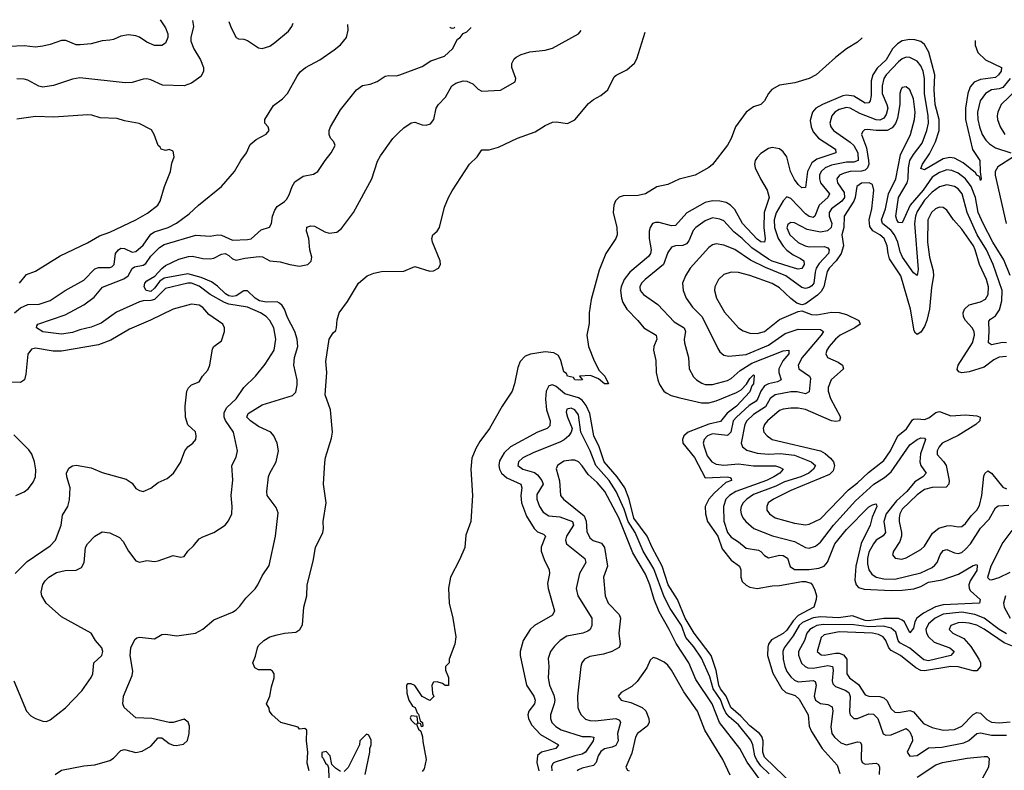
# Model space of a CAD drawing. Header units: inches. Extents: x 1552611 to 1694776, y 811966 to 917215.
# Tile 340 of 549: x 1633086 to 1638378, y 911672 to 915706. Entities that reach past the tile are written whole.
import ezdxf

# ---------------------------------------------------------------- set-up
doc = ezdxf.new("R2010")
doc.units = ezdxf.units.IN
doc.header["$MEASUREMENT"] = 0
doc.layers.add('B6931', color=7, linetype='Continuous')

msp = doc.modelspace()

# ---------------------------------------------------------------- linework, layer by layer
at = {"layer": 'B6931', "color": 5}
for points, elevation in [([(1633841.3, 915706), (1633870, 915663.1), (1633882.2, 915630), (1633881.8, 915610), (1633870, 915580.7), (1633850, 915566.6), (1633810, 915567.2), (1633770, 915585.3), (1633730, 915611.9), (1633710, 915619.3), (1633670, 915623.9), (1633630, 915618), (1633590, 915599.7), (1633570, 915595.4), (1633530, 915592.6), (1633470, 915576.4), (1633411.5, 915571.5), (1633390, 915571.2), (1633334.4, 915594.4), (1633310, 915593.7), (1633250, 915572), (1633210, 915563.1), (1633170, 915559.2), (1633110, 915564.7), (1633030, 915561.5)], 740), ([(1633057.5, 914130), (1633090, 914157.6), (1633130, 914176.3), (1633190, 914178.1), (1633250, 914197.6), (1633330, 914250.1), (1633430, 914305.9), (1633490, 914366.7), (1633510, 914374.7), (1633570, 914373.6), (1633581.9, 914378.1), (1633593.7, 914390), (1633600.7, 914450), (1633616.5, 914470), (1633630, 914477.6), (1633650, 914476.3), (1633690, 914457.7), (1633710, 914460.1), (1633750, 914493.8), (1633790, 914554), (1633810, 914566.6), (1633883.1, 914590), (1633928.2, 914611.8), (1633996.6, 914663.4), (1634047.4, 914710), (1634170.4, 914809.6), (1634240.7, 914890), (1634274, 914950), (1634304.7, 914990), (1634325.1, 915034.9), (1634357.7, 915062.3), (1634410, 915090.5), (1634427.3, 915110), (1634422, 915130), (1634402.7, 915150), (1634402.9, 915170), (1634450, 915244.9), (1634499.4, 915280.6), (1634525.6, 915310), (1634577, 915403), (1634594.2, 915425.8), (1634623, 915450), (1634698.4, 915490), (1634776.3, 915543.7), (1634809.8, 915570.2), (1634842, 915610), (1634851.8, 915650), (1634848.8, 915680.2)], 760), ([(1634015, 915701.6), (1634019.5, 915670), (1634005.1, 915610), (1634005.6, 915590), (1634021.1, 915550), (1634057.4, 915490), (1634074.2, 915450), (1634073, 915427), (1634059.7, 915400.3), (1634010, 915365.6), (1633970, 915349.8), (1633853.7, 915353.7), (1633790, 915383.5), (1633770, 915388.2), (1633750, 915386.9), (1633691.2, 915368.8), (1633653, 915367), (1633410, 915393.5), (1633370, 915386), (1633267.5, 915352.5), (1633210, 915343.5), (1633188.1, 915348.1), (1633130, 915380.3), (1633110, 915385.6), (1633070, 915388.7)], 760), ([(1634210.2, 915696.6), (1634222.7, 915662.7), (1634250, 915611), (1634262.5, 915602.5), (1634290, 915601.6), (1634310, 915594), (1634370, 915555.3), (1634390, 915550.4), (1634430, 915563.7), (1634456.9, 915583.1), (1634530, 915644.9), (1634548.2, 915670), (1634555, 915687.8)], 780), ([(1633053.9, 912153.9), (1633122.8, 911990), (1633145.5, 911965.5), (1633170, 911950.2), (1633210, 911936.9), (1633230, 911934.9), (1633250, 911943.2), (1633332.5, 912007.5), (1633419.9, 912100.1), (1633469.3, 912170.7), (1633479.4, 912190), (1633484, 912250), (1633527.4, 912290), (1633533.3, 912310), (1633527.8, 912330), (1633493.8, 912370), (1633469.7, 912410), (1633310, 912496.3), (1633228.2, 912570), (1633205, 912610), (1633201.8, 912630), (1633210, 912670.3), (1633222.2, 912690), (1633242.7, 912710), (1633284.1, 912736), (1633330, 912747), (1633390, 912748.7), (1633417.6, 912762.4), (1633433.2, 912790), (1633439.8, 912870), (1633449.8, 912890), (1633490, 912931.3), (1633530, 912953.4), (1633570, 912949.2), (1633622.8, 912922.8), (1633642, 912902), (1633670, 912850.7), (1633710, 912798.8), (1633730, 912790.8), (1633770, 912800.4), (1633810, 912794), (1633830, 912797.3), (1633910, 912827.3), (1633950, 912818), (1633970, 912822), (1633989, 912850), (1634020.7, 912879.3), (1634050, 912915.5), (1634070, 912927.7), (1634129, 912950), (1634190, 912990.4), (1634207.7, 913012.3), (1634225.4, 913050), (1634228.3, 913090), (1634223, 913150), (1634230.8, 913230.8), (1634226.2, 913310), (1634250, 913354.4), (1634257.3, 913390), (1634235.5, 913490), (1634191.8, 913551.8), (1634184.9, 913570), (1634185.3, 913594.7), (1634198.8, 913621.2), (1634250, 913669.2), (1634290.5, 913729.4), (1634352.8, 913790), (1634404.8, 913855.2), (1634452.9, 913930), (1634463.5, 913990), (1634451.2, 914050), (1634430, 914089.8), (1634410, 914111.4), (1634379.7, 914130), (1634310, 914160.5), (1634210, 914177.7), (1634185.9, 914185.9), (1634109.9, 914230), (1634050, 914273.7), (1634010, 914289.9), (1633990, 914289.9), (1633870, 914262.1), (1633810, 914203.1), (1633790, 914196.7), (1633750, 914195.7), (1633730, 914189.9), (1633605.9, 914134.1), (1633524.6, 914075.4), (1633470, 914053.7), (1633410, 914039.9), (1633370, 914024.8), (1633310, 914016.4), (1633210, 914029.5), (1633176, 914050), (1633178.6, 914061.4), (1633182.9, 914070), (1633330, 914119.6), (1633430, 914173.8), (1633485.8, 914214.2), (1633531.1, 914268.9), (1633646.2, 914313.8), (1633668.8, 914330), (1633690.9, 914369.1), (1633702.4, 914377.6), (1633750, 914387.2), (1633763.9, 914396.1), (1633790, 914434.7), (1633837.6, 914482.4), (1633861.7, 914498.3), (1634032.3, 914547.7), (1634110, 914542.3), (1634150, 914550.1), (1634170, 914547.6), (1634230, 914521.2), (1634310, 914524.2), (1634330.8, 914529.2), (1634383.1, 914576.9), (1634428.2, 914591.8), (1634438.9, 914610), (1634444.3, 914650), (1634456.7, 914683.4), (1634470, 914701.8), (1634510, 914728.2), (1634520, 914740), (1634534.3, 914765.7), (1634550, 914810.4), (1634565.3, 914834.7), (1634610, 914864.6), (1634664.4, 914875.6), (1634689.2, 914890), (1634727.3, 914950), (1634760.9, 914990), (1634781.2, 915030), (1634775.3, 915050), (1634757.2, 915070), (1634749.6, 915089.6), (1634749.5, 915110), (1634756.2, 915130), (1634810, 915221.6), (1634897, 915330), (1634928.2, 915351.8), (1634970, 915359.7), (1635006.7, 915373.3), (1635050, 915402.4), (1635070, 915406.5), (1635110, 915404.8), (1635130, 915410.1), (1635250, 915455.4), (1635295.5, 915484.5), (1635369.6, 915510), (1635412.6, 915550), (1635439, 915601), (1635454, 915610), (1635468.9, 915631.1), (1635490, 915640.7), (1635510, 915662.8), (1635510.1, 915663.3)], 740), ([(1633276, 911650), (1633310, 911674), (1633430, 911695.8), (1633490, 911701.7), (1633570, 911724.9), (1633590, 911737.6), (1633630, 911778), (1633650, 911783.7), (1633710, 911768.8), (1633745.1, 911774.9), (1633790, 911802.8), (1633830, 911847.3), (1633850, 911847.7), (1633890, 911817.1), (1633910, 911808.2), (1633926.6, 911806.6), (1633966.6, 911813.4), (1633987.1, 911832.9), (1633997.7, 911870), (1633998.3, 911910), (1633991.5, 911931.5), (1633970, 911946.6), (1633911.1, 911928.9), (1633890, 911928.7), (1633795.3, 911950), (1633710, 911954.3), (1633647.8, 912010), (1633639.7, 912030), (1633643.1, 912070), (1633690, 912182), (1633694.6, 912205.5), (1633679.8, 912290), (1633683.2, 912330), (1633704.2, 912375.8), (1633715.4, 912384.6), (1633730, 912388.4), (1633810, 912379.7), (1633850, 912401.5), (1633870, 912403.2), (1633930, 912395.8), (1634030, 912409.2), (1634069.9, 912430.1), (1634130, 912480.3), (1634230, 912522), (1634250, 912535.5), (1634270, 912554), (1634302.2, 912597.8), (1634351.5, 912648.5), (1634366.3, 912670), (1634390, 912717.1), (1634427.4, 912772.6), (1634461.5, 912930), (1634475.3, 913055.3), (1634464.2, 913084.2), (1634416.2, 913150), (1634414.5, 913170), (1634423.5, 913250), (1634429.7, 913270), (1634464, 913330), (1634477.7, 913390), (1634469.5, 913430.5), (1634452.6, 913470), (1634435.4, 913490), (1634370, 913519.9), (1634325.8, 913550), (1634307.5, 913570), (1634314, 913590), (1634390, 913636.8), (1634552.8, 913687.2), (1634570, 913704.9), (1634577.6, 913742.4), (1634576.7, 913770), (1634559.1, 913850), (1634563.9, 913890), (1634581.3, 913950), (1634577.8, 913990), (1634565.2, 914030), (1634525.7, 914105.7), (1634509.5, 914150), (1634497.4, 914170), (1634482.4, 914182.4), (1634469.5, 914190), (1634410, 914187.6), (1634374.9, 914194.9), (1634352.2, 914210), (1634310, 914249.9), (1634290, 914249.3), (1634250, 914222.6), (1634230, 914217.9), (1634210, 914221.7), (1634192.5, 914232.5), (1634150, 914274.9), (1634117.5, 914297.5), (1634061.5, 914321.5), (1633990, 914340.4), (1633863, 914317), (1633838.4, 914301.6), (1633810, 914263.3), (1633790, 914246.2), (1633766.3, 914250), (1633755.4, 914270), (1633758, 914290), (1633770, 914303.1), (1633812.3, 914327.7), (1633850, 914369.5), (1633870, 914384.3), (1633941.5, 914418.5), (1633993.9, 914433.9), (1634015, 914435), (1634070, 914422.4), (1634110, 914420.7), (1634130, 914424), (1634170, 914446), (1634190, 914449.4), (1634210, 914439.4), (1634230, 914420.2), (1634250, 914413.6), (1634295.6, 914424.4), (1634373.4, 914433.4), (1634391.6, 914431.6), (1634430, 914409.6), (1634485.1, 914405.1), (1634538.8, 914390), (1634590, 914382.1), (1634634.5, 914390), (1634652, 914408), (1634656.5, 914430), (1634645, 914470), (1634640.2, 914530), (1634627.9, 914570), (1634629, 914591), (1634650, 914599.2), (1634670, 914596.1), (1634725.9, 914565.9), (1634750, 914559.5), (1634790, 914565), (1634815.8, 914584.2), (1634879.3, 914670), (1634978.8, 914850), (1635010, 914946), (1635024.7, 914975.3), (1635092.1, 915067.9), (1635121.6, 915098.4), (1635150, 915124.9), (1635190, 915152.4), (1635210, 915155.5), (1635250, 915141.3), (1635270, 915139.5), (1635293.3, 915146.7), (1635312.6, 915170), (1635324.4, 915230), (1635336.2, 915250), (1635373.9, 915290), (1635408.1, 915350), (1635430, 915364.9), (1635470, 915377.1), (1635490, 915375.9), (1635521.7, 915361.7), (1635550, 915333.4), (1635570, 915322.8), (1635670, 915327.2), (1635748.5, 915371.5), (1635751.8, 915390), (1635731.9, 915450), (1635732, 915470), (1635744.1, 915495.9), (1635754.7, 915505.3), (1635781, 915519), (1635827.1, 915532.9), (1635910, 915542.3), (1635950, 915553.6), (1636089.8, 915630.2), (1636103.3, 915648.1)], 720), ([(1634641.4, 911670), (1634631.8, 911710), (1634634.6, 911770), (1634628.4, 911831.5), (1634628.7, 911888.7), (1634618, 911898), (1634590, 911894), (1634583.6, 911903.6), (1634490, 911929.3), (1634442.8, 911970), (1634428.4, 911990), (1634426.1, 912006.1), (1634413.2, 912030), (1634429.6, 912070), (1634438.6, 912121.4), (1634454, 912170), (1634454, 912190), (1634445.2, 912205.2), (1634433.2, 912213.2), (1634370, 912212.7), (1634350, 912222.7), (1634338.7, 912250), (1634353.7, 912286.3), (1634363.4, 912330), (1634370, 912342.6), (1634397.6, 912370), (1634429.7, 912390), (1634470, 912400.6), (1634509.2, 912410), (1634570, 912414.3), (1634591.5, 912428.5), (1634605.7, 912454.3), (1634612.3, 912550), (1634628.8, 912610), (1634630.6, 912670), (1634663.2, 912796.8), (1634676.1, 912870), (1634716.1, 912950), (1634718.8, 912970), (1634717.5, 913010), (1634733.5, 913110), (1634719.5, 913210), (1634726.9, 913326.9), (1634730, 913354), (1634762.1, 913457.9), (1634766.7, 913490), (1634756.5, 913610), (1634727.8, 913690), (1634736.2, 913810), (1634732.2, 913870), (1634748.6, 913990), (1634770, 914023.1), (1634784.4, 914035.6), (1634789.6, 914050), (1634792.5, 914092.5), (1634802.9, 914130), (1634848.4, 914191.5), (1634906.3, 914290), (1634952.7, 914330), (1634990, 914344.2), (1635030, 914352.6), (1635150, 914354.6), (1635210, 914379.4), (1635290, 914354.4), (1635310, 914356.4), (1635336.7, 914370), (1635348, 914390), (1635346.7, 914410), (1635305.3, 914510), (1635300.4, 914530), (1635306, 914550), (1635330, 914570.3), (1635342.5, 914590), (1635370, 914699.5), (1635389.9, 914750), (1635410, 914786.5), (1635503.1, 914930), (1635545.4, 914970), (1635570, 915006.4), (1635610, 915006.7), (1635659.7, 915020.3), (1635761.3, 915070), (1635855.9, 915104.1), (1635910, 915138.3), (1635950, 915154.8), (1635970, 915156.8), (1636030, 915148.1), (1636070, 915167.3), (1636143.8, 915256.2), (1636170, 915277.2), (1636210, 915299.3), (1636246.9, 915330), (1636281.6, 915398.4), (1636292.2, 915407.8), (1636350, 915436.5), (1636390, 915472.8), (1636403.8, 915496.2), (1636448, 915639.3)], 680), ([(1635425.5, 915665.5), (1635419.6, 915660.4), (1635410, 915658), (1635402, 915662), (1635399.9, 915666.1)], 740), ([(1637614.1, 915609.4), (1637590, 915585.7), (1637530, 915548.7), (1637470, 915502.7), (1637367.2, 915410), (1637330, 915389.9), (1637252.4, 915367.6), (1637170, 915354.5), (1637129.5, 915330.5), (1637110.9, 915309.1), (1637090, 915269.6), (1637070.4, 915250), (1637030, 915238.3), (1636990, 915208.4), (1636934, 915130), (1636910, 915066.9), (1636890, 915031.1), (1636810, 914927.6), (1636790, 914911.5), (1636717.3, 914870), (1636630, 914849.2), (1636570, 914821.2), (1636510, 914807), (1636450, 914769.9), (1636410, 914761), (1636330, 914759.6), (1636308.3, 914751.7), (1636288, 914732), (1636279.2, 914710), (1636275.8, 914670), (1636295.2, 914590), (1636297.5, 914550), (1636289.5, 914530), (1636236.3, 914450), (1636200.6, 914359.4), (1636157, 914203), (1636146.4, 914130), (1636146.5, 914073.5), (1636133.8, 914010), (1636143.6, 913950), (1636173.6, 913873.6), (1636200.7, 913820.7), (1636231.3, 913790), (1636251.6, 913748.4), (1636229.3, 913749.3), (1636196.5, 913776.5), (1636154, 913794), (1636094, 913790), (1636111, 913770), (1636091.1, 913768.9), (1636069.6, 913770), (1636062.7, 913782.7), (1636030, 913789.9), (1636024.5, 913804.5), (1636010, 913813.3), (1635994.5, 913874.5), (1635982.2, 913902.2), (1635956.6, 913916.6), (1635910, 913920.6), (1635831.6, 913908.4), (1635802.5, 913897.5), (1635776.4, 913870), (1635763.3, 913836.7), (1635746, 913750), (1635732.2, 913710), (1635678.9, 913630), (1635611.9, 913510), (1635560, 913440), (1635538.2, 913401.8), (1635516.8, 913350), (1635511.5, 913291.5), (1635520.3, 913150), (1635510.4, 913009.7), (1635483.4, 912936.6), (1635478, 912870), (1635450, 912804), (1635400.7, 912710), (1635390.7, 912650.7), (1635394.8, 912570), (1635414.8, 912490), (1635430.8, 912390), (1635424.7, 912350), (1635394, 912270), (1635394, 912250), (1635374, 912230), (1635374, 912210), (1635391.3, 912171.3), (1635391.6, 912128.4), (1635372, 912128), (1635359, 912139), (1635330, 912148), (1635310, 912146), (1635302, 912130), (1635304.7, 912084.7), (1635311.1, 912068.9), (1635290, 912048), (1635249.3, 912069.3), (1635210, 912128), (1635190, 912138), (1635170, 912138), (1635164.7, 912130), (1635167.1, 912087.1), (1635178, 912050), (1635198, 912018), (1635211.3, 912010), (1635222, 911982), (1635230, 911974), (1635238, 911938), (1635251.3, 911930), (1635252, 911910), (1635246, 911906), (1635242, 911922), (1635230, 911926), (1635222, 911922), (1635226, 911930), (1635222, 911962), (1635190, 911966), (1635184.7, 911955.3), (1635190, 911942), (1635210, 911922), (1635219.6, 911919.6), (1635230, 911894), (1635242, 911882), (1635251.6, 911851.6), (1635252, 911828), (1635271, 911730), (1635259.6, 911680.4), (1635250, 911666)], 680), ([(1638222.1, 915593.8), (1638221, 915570), (1638236, 915530), (1638276.8, 915490), (1638363, 915450), (1638360.6, 915430), (1638347.9, 915410), (1638330, 915394.9), (1638250, 915384.7), (1638216.8, 915370), (1638195.3, 915344.7), (1638182.5, 915310), (1638169.8, 915230), (1638169.8, 915169.8), (1638208.1, 915008.1), (1638246.7, 914950), (1638248.4, 914888.4), (1638254.4, 914850), (1638250, 914842.4), (1638244.2, 914864.2), (1638230, 914869.8), (1638223.1, 914883.1), (1638157.7, 914937.7), (1638110, 914962.4), (1638085.1, 914965.1), (1638050, 914959.2), (1637950, 914898.4), (1637930, 914906), (1637938.6, 914930), (1637975.6, 914984.4), (1638009.2, 915050), (1638028.4, 915110), (1638028.1, 915170), (1638006, 915250), (1638001.1, 915330), (1638005.1, 915410), (1637971.9, 915531.9), (1637950, 915572.3), (1637930, 915588.3), (1637897.8, 915597.8), (1637870, 915599.7), (1637830, 915591.8), (1637803.5, 915576.5), (1637776.5, 915550), (1637742.4, 915490), (1637695, 915445), (1637671, 915410), (1637663.2, 915376.8), (1637662.1, 915297.9), (1637656.6, 915270), (1637650, 915259.8), (1637630, 915258.3), (1637570, 915295.1), (1637530, 915300.1), (1637510, 915296.2), (1637401.9, 915250), (1637364.8, 915230), (1637346.9, 915210), (1637335.5, 915164.5), (1637339.6, 915130), (1637350, 915104), (1637380.4, 915070), (1637471.5, 915010), (1637471.8, 914990), (1637370, 914957.1), (1637343.6, 914936.4), (1637320.4, 914890), (1637310, 914804.7), (1637290, 914803.4), (1637270, 914820.5), (1637250, 914846.5), (1637229.9, 914890), (1637208.9, 914970), (1637190, 914996.7), (1637170, 915011.8), (1637130, 915019.3), (1637110, 915014.7), (1637070, 914987), (1637050, 914966), (1637039.8, 914950), (1637035.1, 914930), (1637038.7, 914910), (1637067.6, 914850), (1637103.5, 914790), (1637114.3, 914750), (1637088.1, 914670), (1637084.9, 914590), (1637092.4, 914527.6), (1637090.1, 914509.9), (1637070, 914513.2), (1637050, 914527.5), (1636970.8, 914610), (1636930, 914685.6), (1636906.5, 914710), (1636883, 914723), (1636850, 914731.4), (1636810, 914732.8), (1636770, 914724.6), (1636671.6, 914668.4), (1636610, 914599.9), (1636590, 914597.9), (1636523.7, 914616.3), (1636503.6, 914616.4), (1636486.9, 914610), (1636474.2, 914590), (1636469, 914570), (1636469.6, 914530), (1636480.4, 914470), (1636477.1, 914450), (1636465.6, 914434.4), (1636365, 914350), (1636335.5, 914310), (1636318.7, 914270), (1636316.1, 914250), (1636319.9, 914210), (1636327.1, 914187.1), (1636350.1, 914150.1), (1636408.6, 914090), (1636440.2, 914050), (1636507.1, 914010), (1636510.2, 913990), (1636493.7, 913950), (1636492.9, 913930), (1636505.9, 913874.1), (1636507.5, 913810), (1636515.2, 913770), (1636525.2, 913745.2), (1636548.1, 913710), (1636560.5, 913700.5), (1636587.4, 913687.4), (1636634, 913674), (1636750, 913647.3), (1636790, 913647.4), (1636830, 913658.6), (1636937.9, 913702.1), (1636963.4, 913716.6), (1636993.2, 913746.8), (1637010, 913778.3), (1637030, 913797.6), (1637034.4, 913794.4), (1637030.4, 913750), (1637021.6, 913738.4), (1637010, 913706.4), (1636938.5, 913630), (1636888.5, 913591.5), (1636852.6, 913547.4), (1636790, 913532), (1636678.1, 913490), (1636655.1, 913470), (1636647.8, 913450), (1636651.1, 913430), (1636713, 913353), (1636770, 913243.3), (1636890.1, 913250.1), (1636905.5, 913245.5), (1636910, 913238), (1636912.7, 913230), (1636881.8, 913218.2), (1636818.4, 913161.5), (1636790.5, 913130), (1636770.9, 913090), (1636771.7, 913050), (1636782.3, 913010), (1636839, 912930), (1636862.5, 912862.5), (1636910, 912800.8), (1636954, 912770), (1636962.2, 912750), (1636961.2, 912710), (1636970, 912687.8), (1636990, 912667.4), (1637010, 912656.3), (1637050, 912648.6), (1637130, 912663.9), (1637170, 912665.3), (1637290, 912686.6), (1637310, 912686.5), (1637337.8, 912677.8), (1637347.5, 912667.5), (1637360.2, 912640.2), (1637368, 912610), (1637367.8, 912590), (1637354.7, 912550), (1637270, 912504.7), (1637243.9, 912476.1), (1637210, 912425.8), (1637190, 912408), (1637126.3, 912373.7), (1637110.9, 912350), (1637106.4, 912333.6), (1637105.3, 912290), (1637134.5, 912194.5), (1637183.3, 912110), (1637204.3, 912090), (1637253.8, 912073.8), (1637275.5, 912055.5), (1637323.6, 911970), (1637330.1, 911910.1), (1637341.3, 911881.3), (1637399.8, 911790), (1637480.5, 911700.5), (1637494.7, 911654.7)], 720), ([(1638410, 914331.2), (1638376.2, 914416.2), (1638316.6, 914510), (1638265.2, 914610), (1638238.5, 914670), (1638222.9, 914750), (1638199.3, 914810), (1638170, 914850.7), (1638130, 914881.2), (1638095.3, 914895.3), (1638070, 914898.5), (1638030, 914885.8), (1637990, 914859.2), (1637942.6, 914790), (1637873.1, 914710), (1637830, 914614.5), (1637810, 914616.8), (1637799.9, 914630), (1637795.8, 914650), (1637809, 914750), (1637855.8, 914830), (1637861.7, 914850), (1637863.1, 914910), (1637870.9, 914949.1), (1637890, 914982), (1637937.3, 915042.7), (1637962.1, 915110), (1637971.2, 915150), (1637969.6, 915190), (1637949.3, 915310), (1637949.9, 915390), (1637941.8, 915430), (1637930, 915457.8), (1637910, 915483.2), (1637870, 915503.6), (1637850, 915504), (1637830, 915496.1), (1637810, 915479.2), (1637742.5, 915410), (1637730.4, 915389.6), (1637721.3, 915350), (1637721.7, 915310), (1637747.6, 915250), (1637751.6, 915230), (1637743.4, 915196.6), (1637730, 915177.7), (1637710, 915167), (1637690, 915168.1), (1637601.8, 915201.8), (1637550, 915231.1), (1637530, 915234.6), (1637490, 915224), (1637467.4, 915210), (1637450.8, 915190), (1637441.1, 915150), (1637445, 915130), (1637459.4, 915110), (1637550, 915048.5), (1637570.2, 915030.2), (1637590.8, 914990), (1637593.2, 914950), (1637570, 914940.5), (1637530, 914939.8), (1637450, 914923.9), (1637414.6, 914910), (1637393.6, 914890), (1637385.3, 914870), (1637384.3, 914850), (1637389.7, 914830), (1637438.8, 914770), (1637429, 914750), (1637383, 914710), (1637360.2, 914650), (1637350, 914643.9), (1637330, 914649.1), (1637310, 914663), (1637230, 914745.6), (1637210, 914754.8), (1637190, 914732.2), (1637151.3, 914668.7), (1637141.3, 914630), (1637142.9, 914590), (1637162.4, 914530), (1637189, 914489), (1637210, 914466.8), (1637242.5, 914442.5), (1637283.3, 914423.3), (1637301.2, 914410), (1637302.3, 914390), (1637290, 914369.2), (1637270, 914366.1), (1637250, 914370.8), (1637130, 914409.3), (1637110, 914419.6), (1637020.4, 914480.4), (1636970, 914529.9), (1636925.3, 914565.3), (1636870, 914624.9), (1636850, 914635), (1636810, 914640.7), (1636770, 914625.2), (1636719.4, 914590), (1636706.6, 914573.4), (1636682, 914518), (1636670, 914501.6), (1636650, 914492.8), (1636610, 914491.3), (1636590, 914483.1), (1636570, 914454.3), (1636545.5, 914390), (1636448.3, 914310), (1636427.9, 914290), (1636419.8, 914270), (1636421.8, 914250), (1636438.5, 914230), (1636516, 914176), (1636603.2, 914083.2), (1636657.7, 914050), (1636665, 914030), (1636657.3, 913990), (1636658.5, 913970), (1636680.2, 913890), (1636684.5, 913830), (1636707.1, 913787.1), (1636724, 913770), (1636752.5, 913752.5), (1636770, 913746), (1636810, 913744.8), (1636890, 913766.4), (1636910, 913777.1), (1636958.2, 913821.8), (1637020.3, 913859.7), (1637190, 913926.7), (1637220.7, 913930), (1637219.8, 913910), (1637187.2, 913872.8), (1637165.5, 913830), (1637165.7, 913810), (1637178.3, 913770), (1637160, 913760), (1637110, 913749.6), (1637090, 913737.9), (1637069.7, 913710.3), (1637053.7, 913670), (1637043.7, 913656.3), (1637007.7, 913632.3), (1636938.2, 913570), (1636921.7, 913550), (1636907.6, 913490), (1636890, 913470.8), (1636810, 913480.1), (1636783, 913470), (1636764.3, 913450), (1636760.4, 913430), (1636764.2, 913410), (1636781.6, 913361.6), (1636805.3, 913330), (1636830, 913317.7), (1636870, 913312.4), (1636950, 913319), (1637030, 913309.4), (1637147.9, 913307.9), (1637170, 913301.9), (1637189.1, 913290), (1637171, 913270), (1637139.8, 913250), (1637099.8, 913230), (1636934.4, 913170), (1636901.3, 913150), (1636882.2, 913130), (1636868.5, 913090), (1636871.1, 913011.1), (1636889.6, 912950), (1636910, 912925), (1636950, 912899.8), (1636990, 912866.9), (1637056.2, 912856.2), (1637069.1, 912849.1), (1637090, 912826), (1637110, 912815), (1637170, 912828.9), (1637190, 912827.5), (1637212.4, 912812.4), (1637227.9, 912767.9), (1637250, 912750.8), (1637330, 912751.9), (1637381.8, 912758.2), (1637409.9, 912770.1), (1637428.5, 912791.5), (1637466.7, 912890), (1637530, 912965.8), (1637650, 913088), (1637670, 913099.7), (1637690, 913104), (1637693, 913090), (1637667.2, 913032.8), (1637658, 912990), (1637609.6, 912890.4), (1637579.9, 912770), (1637574.2, 912694.3), (1637581.3, 912670), (1637594.8, 912654.8), (1637625.8, 912645.7), (1637770, 912637.9), (1637830, 912639.8), (1637891.6, 912648.4), (1637930, 912660.2), (1637970, 912682.6), (1638044.2, 912695.8), (1638132.8, 912727.2), (1638210, 912773.4), (1638230, 912778), (1638232.5, 912772.5), (1638230, 912746), (1638194.5, 912690), (1638187.1, 912670), (1638189.4, 912650), (1638197, 912637), (1638248.9, 912590), (1638244, 912570), (1638050, 912562.5), (1638008.2, 912551.8), (1637943.8, 912516.2), (1637908.6, 912490), (1637897.5, 912470), (1637890, 912437), (1637870, 912411.3), (1637842.2, 912470), (1637830, 912480.1), (1637810, 912487.4), (1637730, 912487.9), (1637650, 912475), (1637630, 912477.4), (1637562.2, 912502.2), (1637487.3, 912492.7), (1637390, 912497.2), (1637350, 912491.4), (1637293.5, 912466.5), (1637275.9, 912450), (1637244.2, 912395.8), (1637194.2, 912330), (1637187.9, 912310), (1637189.2, 912270), (1637198.5, 912230), (1637210, 912203.2), (1637230, 912174.7), (1637250, 912156.9), (1637270, 912148.6), (1637350, 912154.6), (1637360.7, 912150), (1637366.4, 912130), (1637355.6, 912070), (1637362.9, 912050), (1637390, 912032.2), (1637430, 912026), (1637453.1, 912013.1), (1637457.4, 911990), (1637445.6, 911905.6), (1637451.9, 911870), (1637465.4, 911850), (1637500.4, 911820.4), (1637530, 911810.1), (1637590, 911826.2), (1637603.4, 911823.4), (1637611.2, 911811.2), (1637609.6, 911730), (1637615, 911715), (1637630, 911705.7), (1637690.1, 911710.1), (1637702.8, 911702.8), (1637707.2, 911690), (1637705.5, 911650)], 740), ([(1638409.8, 915390.2), (1638370, 915342.3), (1638350, 915334.1), (1638310, 915328.3), (1638277, 915310), (1638248.4, 915270), (1638234.5, 915210), (1638235.8, 915170), (1638244, 915130), (1638258.5, 915090), (1638278.4, 915058.4), (1638298.5, 915038.5), (1638330, 915017.7), (1638412.6, 914990)], 740), ([(1638390, 913969.9), (1638368.3, 913971.7), (1638310, 913958.4), (1638293.7, 913970), (1638297.7, 914030), (1638294.8, 914085.2), (1638303.3, 914096.7), (1638330, 914115.4), (1638352.5, 914147.5), (1638364.3, 914195.7), (1638367.1, 914250), (1638318.6, 914390), (1638282.7, 914470), (1638233.1, 914550), (1638178.9, 914670), (1638152.4, 914770), (1638130, 914798), (1638110, 914810.4), (1638070, 914819), (1638030, 914808.2), (1637990, 914778.5), (1637950, 914736.2), (1637910, 914676.1), (1637900.3, 914650), (1637896, 914610), (1637915.7, 914364.3), (1637910, 914332.3), (1637890, 914345.1), (1637830.4, 914430), (1637818.3, 914458.3), (1637805.3, 914510), (1637787.9, 914550), (1637770, 914573.7), (1637723.5, 914610), (1637717.7, 914630), (1637739.8, 914690), (1637755.8, 914770), (1637794.9, 914850), (1637820.9, 914979), (1637874.7, 915090), (1637895, 915170), (1637898.5, 915210), (1637890, 915280.5), (1637870, 915329.7), (1637850, 915345.1), (1637830, 915341.3), (1637821.5, 915330), (1637816.5, 915310), (1637816.2, 915250), (1637804, 915176), (1637792.6, 915147.4), (1637774.8, 915125.2), (1637748.5, 915111.5), (1637690.2, 915110.2), (1637643.6, 915116.4), (1637626.2, 915113.8), (1637615.7, 915104.3), (1637611.4, 915090), (1637637.7, 915017.7), (1637649.1, 914950), (1637650.3, 914930), (1637643.6, 914910), (1637630, 914898.3), (1637610, 914892.3), (1637550, 914890.5), (1637517.9, 914882.1), (1637492.4, 914870), (1637478, 914850), (1637482.5, 914830), (1637518.3, 914778.3), (1637519.2, 914750), (1637505.8, 914730), (1637449.2, 914690), (1637437.4, 914670), (1637436.5, 914650), (1637450.4, 914610), (1637447.2, 914590), (1637428.1, 914571.9), (1637390, 914564.5), (1637319.4, 914579.4), (1637250, 914614.1), (1637230, 914616.8), (1637214.7, 914605.3), (1637210, 914588), (1637225.4, 914550), (1637270, 914509.1), (1637307.9, 914490), (1637330, 914485), (1637410, 914487.8), (1637430, 914480.6), (1637436.8, 914470), (1637433.3, 914450), (1637383.8, 914396.2), (1637366.7, 914370), (1637360.7, 914350), (1637355, 914290), (1637344.2, 914275.9), (1637330, 914266.1), (1637310, 914262.1), (1637290, 914266.2), (1637203.8, 914330), (1637094.7, 914374.7), (1637014.5, 914414.5), (1636930, 914470.9), (1636870, 914495.2), (1636830, 914501.5), (1636810, 914496.2), (1636790, 914482), (1636689.6, 914370.4), (1636664.6, 914330), (1636649.3, 914290), (1636651.7, 914250), (1636668.6, 914210), (1636701.9, 914161.9), (1636754.6, 914110), (1636838.9, 913938.9), (1636850, 913921.1), (1636870, 913903.2), (1636897.8, 913897.8), (1636990, 913907.7), (1637110, 913957.2), (1637200.2, 914019.8), (1637270, 914042.3), (1637390, 914041), (1637405.5, 914030), (1637394.4, 914010), (1637291.6, 913890), (1637269.5, 913850), (1637274.5, 913830), (1637330.7, 913790.7), (1637337.1, 913777.1), (1637330, 913705.6), (1637310, 913696.2), (1637265.7, 913705.7), (1637230, 913705.7), (1637146.5, 913690), (1637120.6, 913670), (1637094.2, 913625.8), (1637030, 913585.3), (1636994.9, 913550), (1636983.2, 913530), (1636963.7, 913430), (1636970.2, 913410), (1636993.5, 913393.5), (1637050, 913376.2), (1637110, 913371.4), (1637174, 913374), (1637250, 913365.5), (1637340.9, 913330), (1637364.1, 913310), (1637353.5, 913290), (1637327.8, 913270), (1637284.6, 913250), (1637196.7, 913223.3), (1637150, 913199.7), (1637030, 913153.8), (1636994.5, 913130), (1636974.6, 913110), (1636964, 913090), (1636960.7, 913070), (1636963.4, 913050), (1636972.7, 913030), (1636989.5, 913010), (1637032, 912972), (1637131.6, 912931.6), (1637250, 912901.4), (1637310, 912868.9), (1637330, 912865.8), (1637363.9, 912876.1), (1637390, 912898.7), (1637460.8, 912990), (1637578.8, 913121.2), (1637677.1, 913210), (1637733.6, 913246.4), (1637770, 913276.3), (1637870, 913421.2), (1637910, 913450.1), (1637930, 913458.9), (1637950, 913457), (1637953.8, 913450), (1637927, 913373), (1637924, 913330), (1637930.1, 913310), (1637958.5, 913270), (1637939.7, 913250), (1637897.9, 913222.1), (1637854.9, 913170), (1637798.6, 913121.4), (1637742.7, 913050), (1637731.5, 913010), (1637738.8, 912950), (1637727.7, 912932.3), (1637690.1, 912909.9), (1637674.7, 912890), (1637650, 912844.1), (1637642.2, 912810), (1637642.6, 912782.6), (1637650.1, 912750.1), (1637666.9, 912726.9), (1637690, 912710.1), (1637730, 912700.7), (1637790, 912699.9), (1637930, 912732.9), (1637990, 912762.2), (1638005.6, 912774.4), (1638016.9, 912790), (1638032.9, 912830), (1638050, 912852.9), (1638070, 912859), (1638110, 912840.7), (1638130, 912837), (1638150, 912843.4), (1638170, 912860.4), (1638195.7, 912890), (1638250, 912972.8), (1638297.5, 913022.5), (1638330, 913082.8), (1638345.5, 913094.5), (1638403.1, 913096.9)], 760), ([(1638450, 915334), (1638360.5, 915250), (1638343, 915210), (1638340.5, 915190), (1638341.9, 915170), (1638356.3, 915130), (1638380.2, 915090)], 760), ([(1633085.2, 914290), (1633123.2, 914336.8), (1633170, 914355.3), (1633302.6, 914437.4), (1633450, 914507.3), (1633515, 914545), (1633570, 914564.1), (1633710.4, 914629.7), (1633773.5, 914666.5), (1633828.7, 914710), (1633841.5, 914730), (1633863.5, 914810), (1633896.9, 914890), (1633904.4, 914935.6), (1633915.6, 914970), (1633910, 914999), (1633890, 915009), (1633870, 915004), (1633846, 915010), (1633841.2, 915021.2), (1633829.5, 915030), (1633809.6, 915090), (1633794.1, 915114.1), (1633727.9, 915148), (1633650, 915162), (1633610, 915174.9), (1633518.8, 915178.8), (1633473.2, 915193.2), (1633450, 915194.8), (1633270, 915182.8), (1633170, 915185), (1633070, 915172)], 780), ([(1638427.2, 914970), (1638344.1, 914915.9), (1638329.8, 914890.2), (1638328.4, 914870), (1638387.5, 914610)], 740), ([(1638390, 913896.2), (1638350, 913891.7), (1638322.5, 913877.5), (1638270, 913839.2), (1638190, 913814.3), (1638149.1, 913809.1), (1638134.2, 913814.2), (1638125.6, 913825.6), (1638131.1, 913850), (1638206.9, 913970), (1638218.4, 914010), (1638215.7, 914030), (1638205.2, 914050), (1638170.5, 914090), (1638159.6, 914110), (1638157.1, 914130), (1638164.1, 914150), (1638190, 914173.5), (1638250.7, 914189.3), (1638276.4, 914203.6), (1638290.7, 914229.3), (1638293.4, 914270), (1638283.3, 914310), (1638245.1, 914390), (1638222.3, 914470), (1638211.8, 914490), (1638150, 914581.3), (1638105.8, 914630), (1638070, 914681.7), (1638050, 914696.8), (1638030, 914698.9), (1638008.3, 914690), (1637986.8, 914670), (1637967.2, 914630), (1637965.8, 914510), (1637976.9, 914430), (1637996.7, 914356.7), (1637998.4, 914330), (1637986.3, 914266.3), (1637976, 914150), (1637961.7, 914090), (1637950, 914057.8), (1637930, 914027), (1637910, 914014.2), (1637901, 914021), (1637894, 914034), (1637873.3, 914150), (1637822.1, 914330), (1637761.6, 914421.6), (1637753.2, 914450), (1637748.8, 914490), (1637731.6, 914530), (1637708.6, 914550), (1637672.2, 914572.2), (1637655.4, 914595.4), (1637651.6, 914630), (1637666.5, 914690), (1637676.5, 914790), (1637670, 914819.6), (1637652.7, 914830), (1637610, 914828.4), (1637584.7, 914810), (1637576.5, 914750), (1637569.1, 914730), (1637517, 914650), (1637515.7, 914590), (1637505.6, 914550), (1637513.9, 914490), (1637500.6, 914450), (1637475, 914410), (1637436.7, 914370), (1637426.6, 914353.4), (1637407.7, 914270), (1637394.5, 914245.5), (1637374.4, 914225.6), (1637310, 914179.8), (1637290, 914174.6), (1637262.8, 914182.8), (1637230, 914207.1), (1637170, 914265.4), (1637130, 914288.9), (1637010, 914331.4), (1636950, 914347.3), (1636910, 914349.8), (1636870, 914336.5), (1636841.3, 914310), (1636821.6, 914270), (1636819.7, 914250), (1636831, 914210), (1636873.6, 914133.6), (1636950.1, 914050.1), (1636974.4, 914034.4), (1637010, 914021.3), (1637050, 914018.9), (1637090, 914030.7), (1637170, 914095.4), (1637270, 914137.6), (1637290, 914140.7), (1637342.4, 914122.4), (1637370, 914119.6), (1637450, 914133.9), (1637490, 914133.2), (1637530, 914121.1), (1637595.5, 914090), (1637603.2, 914070), (1637574.5, 914050), (1637495.3, 914010), (1637470.1, 913990), (1637436.1, 913950), (1637423.9, 913930), (1637418.6, 913910), (1637428, 913890), (1637485.3, 913865.3), (1637507.8, 913850), (1637513.8, 913830), (1637448.4, 913771.6), (1637431, 913730), (1637431.4, 913710), (1637443.8, 913670), (1637498.6, 913570), (1637491.7, 913550), (1637473.2, 913546.8), (1637448.7, 913550), (1637310, 913611.8), (1637270, 913618.8), (1637230, 913619.1), (1637190, 913613.1), (1637170, 913605.2), (1637105.5, 913550), (1637088.8, 913530), (1637081.7, 913510), (1637085.6, 913490), (1637103.2, 913470), (1637131, 913451), (1637390, 913390.1), (1637415.6, 913375.6), (1637444.8, 913350), (1637459.9, 913330), (1637465.5, 913310), (1637458.2, 913281.8), (1637437.9, 913262.1), (1637230, 913176.5), (1637137.8, 913130), (1637109.3, 913110), (1637101.1, 913090), (1637102, 913070), (1637115.8, 913050), (1637146.5, 913030), (1637250, 913000.1), (1637310, 912991.6), (1637330, 912995.1), (1637390, 913024.7), (1637539.9, 913180.1), (1637590, 913216.8), (1637647.8, 913272.2), (1637730, 913337.2), (1637766.5, 913390), (1637805.6, 913470), (1637853, 913507), (1637884.7, 913555.3), (1637890, 913559.8), (1637910, 913561.6), (1637950, 913558.4), (1637972.9, 913567.1), (1638010, 913596.1), (1638030, 913601.2), (1638090, 913576.5), (1638170, 913582.7), (1638230, 913576.6), (1638248.5, 913570), (1638246.2, 913550), (1638225.4, 913530), (1638130, 913472), (1638044.3, 913430), (1638027.3, 913410), (1638018, 913390), (1638017.1, 913370), (1638051.9, 913331.9), (1638065, 913310), (1638082.1, 913230), (1638080.9, 913210), (1638065.4, 913194.6), (1637990, 913192.5), (1637950, 913182.3), (1637910, 913152.7), (1637830, 913075.8), (1637816.9, 913050), (1637812.7, 913030), (1637812.3, 913010), (1637825.6, 912950), (1637825.1, 912930), (1637817.1, 912902.9), (1637782, 912850), (1637777, 912830), (1637791.6, 912811.6), (1637827.5, 912807.5), (1637850, 912813.4), (1637930, 912859.7), (1637950, 912877.3), (1637992.4, 912947.6), (1638026.9, 912973.1), (1638070, 912986.7), (1638090, 912987.8), (1638130, 912980.2), (1638150, 912983.2), (1638170, 912998.8), (1638200.1, 913039.9), (1638230, 913071), (1638244.5, 913095.5), (1638258.3, 913150), (1638267.3, 913252.7), (1638273.4, 913266.6), (1638290, 913281.1), (1638310, 913268.5), (1638370, 913193.8), (1638390, 913185.6)], 780), ([(1633060.7, 912730), (1633126.1, 912793.9), (1633250, 912878.9), (1633279.1, 912910), (1633308, 912990), (1633315.5, 913044.4), (1633344.5, 913090), (1633353.8, 913126.2), (1633358, 913190), (1633339.1, 913250), (1633336.9, 913270), (1633350, 913296.3), (1633370, 913308.2), (1633390, 913313), (1633470, 913297.4), (1633530, 913273.1), (1633657.6, 913237.6), (1633690, 913214.8), (1633710, 913187.7), (1633730, 913175.5), (1633750, 913170.5), (1633790, 913188.4), (1633830, 913219.5), (1633879.1, 913240.9), (1633912.7, 913270), (1633950, 913326), (1633973.6, 913390), (1633990, 913410.6), (1634017, 913430), (1634031.9, 913450), (1634034.5, 913470), (1634030.7, 913490.7), (1633990, 913529.5), (1633976.5, 913570), (1633975, 913630), (1633985.1, 913710), (1633992.9, 913727.1), (1634010, 913743.1), (1634050, 913759.3), (1634067.8, 913790), (1634096.4, 913823.6), (1634108.8, 913850), (1634122.9, 913937.1), (1634130, 913950.5), (1634170, 913981), (1634186, 914030), (1634187.4, 914050), (1634178.5, 914070), (1634102.1, 914122.1), (1634070, 914158.9), (1634050, 914171.7), (1634010, 914177.4), (1633910, 914149.8), (1633788.9, 914091.1), (1633676.5, 914043.5), (1633575.3, 913984.7), (1633510, 913958.3), (1633310, 913924.4), (1633265.4, 913925.4), (1633170, 913940.2), (1633150, 913935.9), (1633130, 913909.2), (1633119.1, 913800.9), (1633111.6, 913770), (1633090, 913756.9), (1633038.2, 913758.2)], 760), ([(1637247.8, 911590), (1637090, 911743.9), (1637079.9, 911770), (1637082.6, 911830), (1637075, 911855), (1637062.7, 911870), (1637010, 911911.1), (1636962.6, 911962.6), (1636908, 912010), (1636882.4, 912070), (1636852.8, 912110), (1636843.7, 912130), (1636829.3, 912209.3), (1636802.2, 912290), (1636711.6, 912410), (1636663.2, 912490), (1636621.5, 912590), (1636572, 912670), (1636538.7, 912770), (1636485.1, 912870), (1636459, 912930), (1636387.7, 913027.7), (1636362.3, 913130), (1636339.1, 913190), (1636297.2, 913250), (1636227.5, 913330), (1636201.1, 913410), (1636171.8, 913470), (1636150.4, 913590), (1636130, 913633), (1636110, 913661), (1636090, 913674), (1636015.4, 913695.4), (1635970, 913734.7), (1635950, 913743.6), (1635930, 913738.9), (1635915.8, 913710), (1635912.9, 913667.1), (1635917.6, 913610), (1635936.8, 913550), (1635936, 913524), (1635921.5, 913510), (1635869.2, 913490), (1635723.9, 913410), (1635690, 913378.6), (1635664.4, 913335.6), (1635660.5, 913310), (1635664.7, 913290), (1635675.5, 913270), (1635704.9, 913244.9), (1635779.4, 913210), (1635785.4, 913190), (1635779.1, 913150), (1635783.2, 913110), (1635810, 913038.8), (1635851.6, 912971.6), (1635870, 912953.9), (1635901.8, 912941.8), (1635911.7, 912930), (1635888.9, 912871.1), (1635889.6, 912850), (1635904.9, 912804.9), (1635931.1, 912750), (1635933, 912730), (1635923.7, 912676.3), (1635925.9, 912650), (1635960.8, 912530), (1635950, 912506), (1635852.8, 912450), (1635829.1, 912430), (1635792, 912370), (1635776.1, 912310), (1635776.1, 912290), (1635809.5, 912130), (1635849, 912070), (1635856.6, 912050), (1635852.4, 912030), (1635822.1, 911990), (1635817.5, 911970), (1635820.3, 911950), (1635837.5, 911917.5), (1635885.5, 911865.5), (1635982.8, 911810), (1635968.2, 911790), (1635890.4, 911769.6), (1635870, 911751.2), (1635866.1, 911713.9), (1635875.5, 911670)], 720), ([(1637114.1, 911654.1), (1637070, 911697.3), (1637047.7, 911727.7), (1637037.7, 911750), (1637027.3, 911810), (1637015.2, 911835.2), (1636950, 911917.3), (1636900.2, 911960.2), (1636882.1, 911982.1), (1636868.2, 912008.2), (1636853.3, 912053.3), (1636813.5, 912110), (1636794.6, 912174.6), (1636750, 912274.9), (1636710, 912336), (1636665.6, 912385.6), (1636642.6, 912450), (1636582.4, 912542.4), (1636550, 912604.6), (1636494.7, 912754.7), (1636437.4, 912850), (1636394.5, 912950), (1636357.2, 913010), (1636335.5, 913075.5), (1636292.7, 913170), (1636254.9, 913230), (1636183.2, 913310), (1636152.3, 913390), (1636102.6, 913490), (1636090, 913582.6), (1636070.5, 913610), (1636050, 913618.3), (1636027.1, 913612.9), (1636023.6, 913596.4), (1636029.5, 913570), (1636054.7, 913510), (1636050.2, 913490), (1636037.8, 913470), (1636012.1, 913447.9), (1635990, 913435.9), (1635850, 913380.9), (1635790, 913351.1), (1635767.1, 913330), (1635763.8, 913310), (1635790.7, 913290.7), (1635852.9, 913272.9), (1635870, 913259.5), (1635892.7, 913230), (1635899.3, 913210), (1635865.9, 913154.1), (1635864.8, 913130), (1635879, 913090), (1635900.1, 913060.1), (1635930, 913040.6), (1635990, 913035.1), (1636056.8, 913010), (1636063.3, 912990), (1636025.5, 912930), (1636020.1, 912910), (1636024.3, 912890), (1636123.9, 912810), (1636128.4, 912790), (1636094, 912730), (1636076.6, 912650), (1636086.3, 912610), (1636161, 912490), (1636161.2, 912450), (1636152.8, 912430), (1636139.8, 912420.2), (1636113.4, 912410), (1636027.5, 912392.5), (1635990.2, 912370), (1635959.7, 912340.3), (1635939.3, 912310), (1635926.8, 912273.2), (1635930.1, 912230), (1635926.4, 912170), (1635934.4, 912130), (1635956.5, 912076.5), (1635961.5, 912050), (1635959.6, 912030), (1635939.2, 911970), (1635938.5, 911950), (1635945.5, 911930), (1635967, 911907), (1635996.5, 911890), (1636110, 911853.7), (1636154.6, 911854.6), (1636172.6, 911850), (1636167.9, 911830), (1636127.5, 911770), (1636110, 911758.4), (1636070, 911750.3), (1635963.4, 911716.6), (1635952.6, 911710), (1635944.9, 911695.1), (1635946.2, 911670)], 740), ([(1633064.5, 913150), (1633110, 913169.1), (1633133.9, 913186.1), (1633159.1, 913220.9), (1633171.5, 913250), (1633172.7, 913287.3), (1633166.3, 913330), (1633150.5, 913370.5), (1633134.9, 913394.9), (1633054.8, 913474.8)], 780), ([(1637058.2, 911630), (1636996.1, 911716.1), (1636956.2, 911790), (1636847.3, 911930), (1636808.6, 912030), (1636719.7, 912159.7), (1636682.9, 912250), (1636613.7, 912353.7), (1636577.1, 912430), (1636523.7, 912523.7), (1636495.9, 912590), (1636472.4, 912670), (1636450, 912727), (1636381, 912841), (1636306.1, 913030), (1636231.2, 913171.3), (1636190, 913219.3), (1636141.2, 913261.2), (1636110, 913308.1), (1636089.6, 913330), (1636070, 913338.6), (1636050, 913339.8), (1636010, 913332.9), (1635975.8, 913310), (1635970, 913292.7), (1635987.7, 913227.7), (1635993.1, 913150), (1636008.1, 913130), (1636120.8, 913040.8), (1636131.3, 913011.3), (1636134.9, 912954.9), (1636150, 912921.7), (1636167.9, 912907.9), (1636213.1, 912893.1), (1636229.6, 912870), (1636244.6, 912770), (1636224.7, 912710), (1636233.2, 912610), (1636249.4, 912570), (1636307.2, 912510), (1636316.1, 912490), (1636305.7, 912410), (1636314, 912350), (1636307.5, 912332.5), (1636268.2, 912310), (1636223.1, 912296.9), (1636150, 912284.1), (1636122.6, 912270), (1636107.8, 912250), (1636101.5, 912230), (1636084.8, 912070), (1636086, 912010), (1636092.7, 911990), (1636104.1, 911970), (1636127.2, 911947.2), (1636150, 911939.9), (1636178.8, 911938.8), (1636290, 911950.9), (1636310, 911942.3), (1636316.1, 911930), (1636299.9, 911870), (1636302.5, 911830), (1636290, 911806.3), (1636270, 911796.6), (1636230, 911787), (1636210, 911774), (1636195.7, 911750), (1636184.7, 911715.3), (1636170, 911697.5), (1636110, 911684.1), (1636090, 911675.5), (1636081.6, 911670)], 760), ([(1638418.2, 912961.8), (1638370, 912897.5), (1638305.7, 912770), (1638288.5, 912708.5), (1638298.3, 912698.3), (1638310, 912696.9), (1638350, 912708.1), (1638410, 912736.8)], 760), ([(1638384, 912610), (1638374.1, 912570), (1638377.8, 912550), (1638410, 912490.6)], 760), ([(1638390, 912406.3), (1638350, 912429.9), (1638270, 912489.4), (1638219.1, 912510), (1638150, 912522), (1638050, 912512.3), (1638007.1, 912490), (1637970, 912458.9), (1637957.2, 912430), (1637959.7, 912410), (1637970.1, 912390), (1638001, 912361), (1638085.8, 912330), (1638109.2, 912310), (1638090.3, 912290), (1637970, 912260.2), (1637945.4, 912265.4), (1637870, 912329.3), (1637817.1, 912357.1), (1637807.2, 912370), (1637794.3, 912414.3), (1637770, 912436.8), (1637726.8, 912446.8), (1637650, 912444), (1637570, 912454.9), (1637403.7, 912456.3), (1637370.2, 912449.8), (1637350, 912439.7), (1637333.8, 912430), (1637316.3, 912410), (1637303.6, 912370), (1637272, 912310), (1637272, 912292), (1637289, 912249), (1637307.1, 912230), (1637322.9, 912222.9), (1637350, 912221), (1637430, 912236.2), (1637454.7, 912230), (1637458.8, 912210), (1637452.6, 912152.6), (1637456.7, 912136.7), (1637470, 912122), (1637523.1, 912103.1), (1637541.9, 912090), (1637549.6, 912069.6), (1637545.8, 911985.8), (1637550.2, 911970), (1637570, 911951.3), (1637590, 911951), (1637650, 911976), (1637675, 911975), (1637697.9, 911950), (1637727.7, 911867.7), (1637740.7, 911860.7), (1637770, 911863.8), (1637850, 911896.4), (1637859.7, 911890), (1637870, 911878.6), (1637883.5, 911850), (1637884.4, 911830), (1637856.9, 911770), (1637870, 911749.1), (1637910, 911751.3), (1637970, 911792.7), (1638043.3, 911796.7), (1638159.9, 911820.1), (1638186.8, 911833.2), (1638230, 911870.6), (1638250, 911873), (1638310, 911861.5), (1638390, 911861.5)], 760), ([(1638450, 912328.7), (1638377.9, 912357.9), (1638270, 912431.2), (1638230, 912451.9), (1638190, 912464), (1638152.8, 912467.2), (1638130, 912465.6), (1638090.3, 912450), (1638082.3, 912430), (1638102, 912410), (1638161.4, 912381.4), (1638198.6, 912338.6), (1638241.9, 912270), (1638249.7, 912250), (1638250, 912229.8), (1638230, 912206.7), (1638210, 912206.7), (1638130, 912227.9), (1638090, 912231.1), (1637950, 912206.9), (1637929.3, 912209.3), (1637903.4, 912223.4), (1637820.5, 912290), (1637770, 912316.7), (1637757.6, 912330), (1637740.6, 912370), (1637726.4, 912390), (1637702.7, 912402.7), (1637670, 912409.7), (1637490, 912416.8), (1637410, 912401.3), (1637393.8, 912386.2), (1637372.9, 912310), (1637393.1, 912293.1), (1637411.7, 912291.7), (1637470, 912302), (1637490, 912301.6), (1637513.2, 912293.2), (1637531, 912270), (1637532.5, 912190), (1637546.5, 912170), (1637594.2, 912134.2), (1637630, 912078.5), (1637650, 912070.5), (1637710, 912069.3), (1637730, 912061.7), (1637747.2, 912047.2), (1637770, 912002.9), (1637790, 911985.4), (1637810, 911982.7), (1637870, 911993.9), (1637890, 911987.4), (1637944.3, 911924.3), (1637990, 911901.8), (1638050, 911888.2), (1638110, 911892), (1638150.5, 911910), (1638210, 911972.6), (1638230, 911983.3), (1638250, 911979.5), (1638284.7, 911944.7), (1638310, 911930.5), (1638350, 911927), (1638410, 911933.8)], 780), ([(1636905.6, 911645.6), (1636865.8, 911730), (1636767.9, 911887.9), (1636730, 911990.9), (1636654.9, 912094.9), (1636590, 912210.9), (1636570, 912236.8), (1636550, 912252.8), (1636510, 912274), (1636490, 912279.3), (1636475.3, 912264.7), (1636457.1, 912222.9), (1636405.7, 912150), (1636376.7, 912123.3), (1636318, 912090), (1636303, 912070), (1636318.8, 912050), (1636370, 912036.6), (1636432.3, 912010), (1636451.4, 911991.4), (1636467.8, 911950), (1636469.5, 911930), (1636459, 911910), (1636406.3, 911870), (1636395.7, 911850), (1636375.4, 911764.6), (1636343.1, 911690), (1636353.4, 911673.4), (1636361, 911670)], 780), ([(1634942, 911650), (1634968, 911770), (1634968, 911790), (1634975.3, 911810), (1634975.3, 911835.3), (1634962, 911862), (1634950, 911866), (1634914, 911830), (1634912, 911810), (1634851.6, 911688.4), (1634830, 911666)], 680), ([(1634810, 911666), (1634783.1, 911683.1), (1634764, 911704), (1634754, 911750), (1634733.2, 911773.2), (1634710, 911768), (1634710, 911744), (1634717.6, 911737.6), (1634730, 911711), (1634741, 911701), (1634745.5, 911685.5), (1634747.2, 911630)], 680), ([(1637910, 911636.2), (1638010, 911701.2), (1638046.2, 911713.8), (1638177.8, 911737.8), (1638270, 911747.4), (1638286.6, 911746.6), (1638296.1, 911736.1), (1638292.9, 911690), (1638261.5, 911630)], 740)]:
    msp.add_lwpolyline(points, dxfattribs=dict(at, elevation=elevation))

doc.saveas('drawing.dxf')
